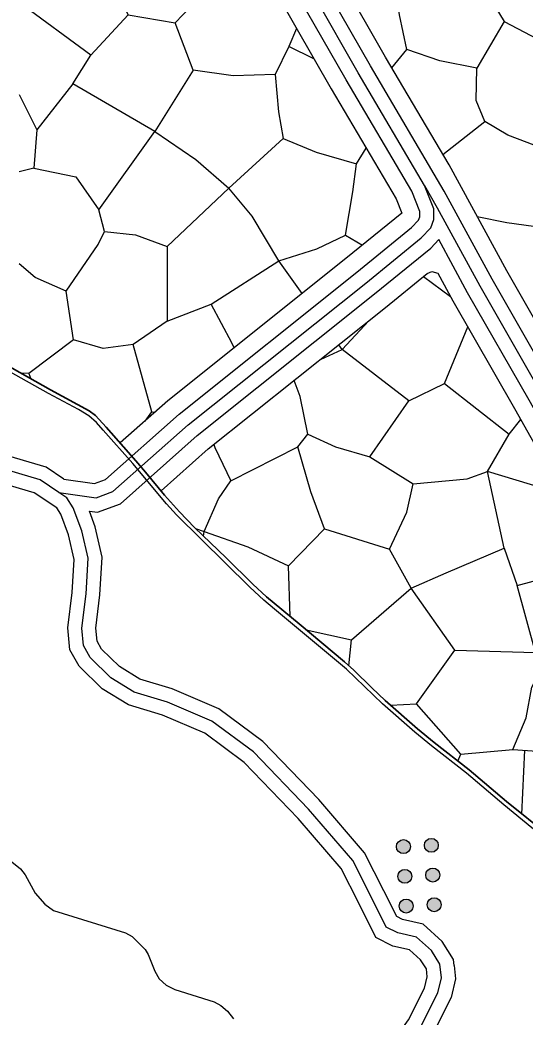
# Model space of a CAD drawing. Extents: x -64005 to -55000, y -89025 to -80000.
# Drawn here: x -56548 to -56187, y -88274 to -87561 of the extents above; entities that cross this region are included whole.
import ezdxf

# ---------------------------------------------------------------- set-up
doc = ezdxf.new("R2010")
doc.units = 0
doc.header["$LTSCALE"] = 32
doc.linetypes.add('LONG_DASHED', pattern=[7.5, 6, -1.5])
for name, color, linetype, lineweight in [('1', 7, 'Continuous', 25), ('12', 7, 'Continuous', 25), ('19', 7, 'Continuous', 25), ('24', 7, 'Continuous', 25), ('39', 7, 'LONG_DASHED', 25), ('6', 7, 'Continuous', 25), ('8', 7, 'Continuous', 25)]:
    doc.layers.add(name, color=color, linetype=linetype, lineweight=lineweight)

msp = doc.modelspace()

# ---------------------------------------------------------------- hatches: boundary and pattern name
at = {"layer": '12'}
for points in [[(-56274.41, -88146.99, 1), (-56273.94, -88156.98, 1)], [(-56254.43, -88146.05, 1), (-56253.96, -88156.04, 1)], [(-56273.41, -88168.22, 1), (-56272.94, -88178.21, 1)], [(-56253.43, -88167.27, 1), (-56252.96, -88177.26, 1)], [(-56272.4, -88189.45, 1), (-56271.93, -88199.44, 1)], [(-56252.43, -88188.5, 1), (-56251.95, -88198.49, 1)]]:
    msp.add_hatch(color=256, dxfattribs=at).paths.add_polyline_path(points)

# ---------------------------------------------------------------- linework, layer by layer
at = {"layer": '1'}
msp.add_lwpolyline([(-56554.17, -88162.9), (-56547.87, -88167.81), (-56544.65, -88172.03), (-56537.45, -88185.28), (-56530.56, -88193.1), (-56524.41, -88197.7), (-56472.99, -88213.54), (-56468.17, -88216.12), (-56458.74, -88225.46), (-56456.61, -88229.09), (-56451.96, -88241.12), (-56448.84, -88246.57), (-56443.85, -88250.95), (-56437.67, -88254.07), (-56409.5, -88262.92), (-56404.77, -88265.46), (-56400.02, -88269.55), (-56395.69, -88275.05)], dxfattribs=at)
at = {"layer": '12'}
for centre in [(-56274.18, -88151.99), (-56254.2, -88151.04), (-56273.17, -88173.21), (-56253.19, -88172.27), (-56272.17, -88194.44), (-56252.19, -88193.5)]:
    msp.add_circle(centre, 5, dxfattribs=at)
at = {"layer": '19'}
for p, q in [((-56338.11, -87588.74), (-56356.06, -87579.9)), ((-56282.48, -87595.15), (-56271.72, -87582.12)), ((-56424.41, -87596.77), (-56451.94, -87640.74)), ((-56315.67, -87714.89), (-56303.45, -87721.91)), ((-56346.52, -87756.48), (-56363.16, -87733.11)), ((-56259.88, -87744.45), (-56240.47, -87758.62)), ((-56542.08, -87813.79), (-56540.64, -87817.51)), ((-56454.01, -87841.1), (-56451.71, -87841.25)), ((-56417.16, -87929.95), (-56416.58, -87926.57)), ((-56355.13, -87987.46), (-56356.24, -87951.24)), ((-56313.2, -88022.6), (-56311.33, -88004.12)), ((-56189.43, -88128.66), (-56187.23, -88083.07))]:
    msp.add_line(p, q, dxfattribs=at)
for points in [[(-56241.53, -87664.62), (-56287, -87587.48), (-56350.46, -87476.46), (-56428.31, -87341.54), (-56455.73, -87293.08), (-56290.56, -87163.27)], [(-56507.31, -87294.92), (-56467.35, -87363.93), (-56389.48, -87498.86), (-56325.92, -87610.08), (-56279.46, -87688.87), (-56275.39, -87699.04)], [(-56497.66, -87586.12), (-56471.02, -87557.24), (-56488.91, -87518.73)], [(-56471.02, -87557.24), (-56437.28, -87563.01), (-56404.44, -87528.36), (-56411, -87518.73)], [(-56222.01, -87529.27), (-56202.04, -87562.13), (-56221.56, -87595.44), (-56248.19, -87590.11), (-56271.72, -87582.12), (-56277.05, -87557.24), (-56280.16, -87533.71)], [(-56510.52, -87606.54), (-56497.66, -87586.12), (-56548.89, -87548.43)], [(-56365.83, -87599.88), (-56396, -87600.77), (-56424.41, -87596.77), (-56437.28, -87563.01)], [(-56202.04, -87562.13), (-56168.92, -87579.46), (-56152.93, -87612.31), (-56151.16, -87629.19), (-56167.59, -87642.96), (-56173.8, -87653.16), (-56199.55, -87643.4), (-56215.97, -87633.64)], [(-56350.51, -87567.06), (-56356.06, -87579.9), (-56365.83, -87599.88), (-56363.61, -87626.52), (-56360.06, -87645.62), (-56336.52, -87655.39), (-56307.67, -87663.82), (-56300.89, -87652.52)], [(-56476.61, -87863.36), (-56486.63, -87852.07), (-56494.33, -87843.84), (-56498.8, -87840.46), (-56526.55, -87825.46), (-56570.7, -87800.56), (-56595.04, -87786.98), (-56629.86, -87766.88), (-56637.65, -87761.8), (-56642.63, -87758.11), (-56652.22, -87750.18), (-56658.64, -87744.33), (-56670.9, -87732.06), (-56683.09, -87719.36), (-56688.17, -87712.25), (-56711.94, -87669.51), (-56732.04, -87632.72), (-56749.87, -87600.73), (-56753.85, -87592.11), (-56760.06, -87574.13), (-56760.24, -87573.57)], [(-56245.93, -87657.15), (-56215.97, -87633.64), (-56222.18, -87618.53), (-56221.56, -87595.44)], [(-56538.5, -87666.93), (-56508.3, -87673.15), (-56491.89, -87696.69), (-56451.94, -87640.74), (-56510.52, -87606.54), (-56536.28, -87639.41)], [(-56548.89, -87614.15), (-56536.28, -87639.41), (-56538.5, -87666.93), (-56548.89, -87669.43)], [(-56451.94, -87640.74), (-56422.63, -87660.72), (-56399.11, -87681.16), (-56360.06, -87645.62)], [(-56363.16, -87733.11), (-56336.08, -87724.67), (-56315.67, -87714.89), (-56310.34, -87683.82), (-56307.67, -87663.82)], [(-55968.74, -88141.06), (-55970.54, -88141.38), (-55972.08, -88140.67), (-55988.97, -88109.21), (-56028.07, -88042.09), (-56075.67, -87959.01), (-56123.51, -87875.45), (-56156.42, -87816.97), (-56200.3, -87740.37), (-56241.53, -87664.62)], [(-56515.41, -87754.87), (-56492.33, -87721.56), (-56487.89, -87712.23), (-56491.89, -87696.69)], [(-56275.39, -87699.04), (-56315.29, -87731.56), (-56442.66, -87833.21), (-56476.6, -87863.35), (-56476.61, -87863.36)], [(-56174.12, -87709.57), (-56200.3, -87706.02), (-56221.31, -87701.78)], [(-56487.89, -87712.23), (-56465.69, -87714.45), (-56443.06, -87722.89)], [(-56443.06, -87776.2), (-56467.46, -87793.07), (-56488.78, -87795.72), (-56510.08, -87789.51), (-56515.41, -87754.87), (-56537.6, -87745.1), (-56548.89, -87735.17)], [(-56447.49, -87897.66), (-56413.68, -87867.64), (-56287.03, -87766.58), (-56257.08, -87742.17)], [(-56257.08, -87742.17), (-56253.78, -87740.66), (-56249.53, -87741.96), (-56238.72, -87761.83), (-56194.7, -87838.69), (-56161.8, -87897.17), (-56113.86, -87980.88), (-56066.17, -88064.1), (-56027.37, -88130.7), (-56005.81, -88170.88), (-55997.4, -88182.51), (-55986.62, -88190.44), (-55979.76, -88191.51)], [(-56395.19, -87795.32), (-56396.75, -87791.76), (-56411.54, -87764.2)], [(-56298.87, -87776.03), (-56317.94, -87796.62), (-56320.38, -87793.19)], [(-56270.38, -87833.16), (-56244.84, -87820.84), (-56228.14, -87780.3)], [(-56510.08, -87789.51), (-56542.08, -87813.79), (-56547.88, -87813.43)], [(-56458.93, -87847.66), (-56454.01, -87841.1), (-56467.46, -87793.07)], [(-56342.6, -87856.96), (-56322.78, -87866.22), (-56298.12, -87873.26), (-56270.38, -87833.16), (-56317.94, -87796.62)], [(-56333.58, -87803.73), (-56333.34, -87803.65), (-56317.94, -87796.62)], [(-56409.65, -87864.42), (-56409.09, -87866.65), (-56397.63, -87890.45), (-56349.63, -87866.22), (-56342.6, -87856.96), (-56347.88, -87830.08), (-56352.37, -87818.72)], [(-56244.84, -87820.84), (-56198.61, -87856.96), (-56190.3, -87846.52)], [(-56298.12, -87873.26), (-56267.3, -87892.66), (-56228.55, -87889.12), (-56214.02, -87883.83), (-56198.61, -87856.96)], [(-56416.58, -87926.57), (-56385.31, -87937.59), (-56356.24, -87951.24), (-56330.7, -87924.82), (-56340.39, -87898.38), (-56349.63, -87866.22)], [(-56268.61, -87967.11), (-56243.52, -87956.1), (-56202.12, -87938.47), (-56214.02, -87883.83)], [(-56161.34, -87897.97), (-56173.06, -87896.17), (-56214.02, -87883.83)], [(-56422.84, -87924.54), (-56416.58, -87926.57), (-56406.45, -87903.23), (-56397.63, -87890.45)], [(-56330.7, -87924.82), (-56284.03, -87939.36), (-56271.7, -87912.92), (-56267.3, -87892.66)], [(-56170.19, -88144.12), (-56200.47, -88119.78), (-56227.07, -88097.14), (-56252.27, -88077.61), (-56264.05, -88067.8), (-56287.1, -88047.61), (-56296.81, -88038.35), (-56309.58, -88025.83), (-56316.25, -88019.88), (-56348.8, -87992.71), (-56372.01, -87973.47), (-56381.85, -87964.35), (-56400.88, -87945.44), (-56423.51, -87923.91), (-56434.27, -87912.61), (-56444.96, -87900.73), (-56447.49, -87897.66)], [(-56343.78, -87996.9), (-56311.33, -88004.12), (-56268.61, -87967.11), (-56284.03, -87939.36)], [(-56202.12, -87938.47), (-56192.89, -87965.35), (-56163.82, -87957.42), (-56139.16, -87951.24), (-56135.88, -87942.43)], [(-56283.32, -88050.92), (-56264.73, -88049.81), (-56237.43, -88011.47), (-56268.61, -87967.11)], [(-56237.43, -88011.47), (-56179.74, -88013.23), (-56192.89, -87965.35)], [(-56233.02, -88085.92), (-56196.03, -88082.41), (-56186.34, -88059.94), (-56182.38, -88037.9), (-56170.49, -88016.31)], [(-56235.26, -88090.79), (-56233.02, -88085.92), (-56264.73, -88049.81)], [(-56196.03, -88082.41), (-56178.43, -88083.72), (-56137.46, -88097.39), (-56092.12, -88054.66)]]:
    msp.add_lwpolyline(points, dxfattribs=at)
msp.add_lwpolyline([(-56399.11, -87681.16), (-56443.06, -87722.89), (-56443.06, -87776.2), (-56411.54, -87764.2), (-56363.16, -87733.11), (-56382.25, -87701.14)], close=True, dxfattribs=at)
at = {"layer": '24'}
for points in [[(-56506.6, -87839.45), (-56528, -87828.09), (-56596.52, -87789.59), (-56631.51, -87769.39), (-56639.4, -87764.24), (-56644.45, -87760.5), (-56654.17, -87752.47), (-56660.67, -87746.55), (-56681.49, -87725.62), (-56685.48, -87721.21), (-56690.64, -87713.98), (-56698.76, -87699.71), (-56734.67, -87634.17), (-56747.15, -87612.98), (-56750.92, -87605.73), (-56759.63, -87585.14), (-56765.97, -87563.63), (-56767.85, -87555.08)], [(-55948.88, -88289.22), (-55986.47, -88267.91), (-56008.02, -88257.74), (-56021.8, -88249.3), (-56096.3, -88200.1), (-56134.56, -88174.02), (-56155.54, -88158.97), (-56182.24, -88138.48), (-56202.38, -88122.09), (-56228.96, -88099.47), (-56254.17, -88079.93), (-56265.98, -88070.1), (-56289.11, -88049.84), (-56314.88, -88025.05), (-56366.32, -87982.23), (-56374.02, -87975.7), (-56383.89, -87966.56), (-56436.47, -87914.66), (-56443.69, -87906.79), (-56467.67, -87878.1), (-56488.79, -87854.15), (-56493.66, -87848.72), (-56499.06, -87843.91), (-56506.6, -87839.45)]]:
    msp.add_lwpolyline(points, dxfattribs=at)
at = {"layer": '39'}
for points in [[(-56259.09, -87679.21), (-56306.46, -87598.78), (-56369.97, -87487.66), (-56447.85, -87352.7), (-56483.46, -87291.47)], [(-56520.55, -87898.81), (-56493.94, -87902.62), (-56481.84, -87898.08), (-56428.17, -87850.42), (-56301.16, -87749.07), (-56261.47, -87716.72), (-56254.67, -87709.54), (-56252.4, -87703.49), (-56252.4, -87695.93), (-56259.09, -87679.21)], [(-56259.09, -87679.21), (-56249.95, -87695.15), (-56219.51, -87751.1), (-56175.56, -87827.83), (-56142.66, -87886.31), (-56094.76, -87969.95), (-56047.12, -88053.1), (-56008.17, -88119.96), (-55987.12, -88159.18), (-55981.59, -88166.83), (-55977.91, -88169.54), (-55973.17, -88170.28), (-55967.64, -88168.55), (-55958.96, -88161.64), (-55944.22, -88149.06), (-55920.01, -88128.08), (-55903.96, -88114.26)], [(-56520.55, -87898.81), (-56534.02, -87889.83), (-56585.04, -87874.71), (-56606.21, -87869.42), (-56617.17, -87869.04), (-56631.53, -87872.45), (-56647.78, -87875.48), (-56661.39, -87874.34), (-56673.48, -87871.7), (-56682.56, -87866.05), (-56687.85, -87858.11), (-56693.52, -87844.13), (-56702.61, -87833.92), (-56712.05, -87825.98), (-56739.67, -87819.08)], [(-56381.31, -88084.29), (-56411.17, -88062.21), (-56442.92, -88048.6), (-56466.74, -88041.43), (-56483.37, -88031.22), (-56498.11, -88016.85), (-56503.02, -88008.16), (-56504.15, -87995.68), (-56501.13, -87971.11), (-56499.63, -87945.78), (-56504.16, -87926.12), (-56510.21, -87909.86), (-56514.74, -87902.68), (-56520.55, -87898.81)], [(-56386.47, -88348.85), (-56343.65, -88333.23), (-56298.15, -88315.84), (-56278.72, -88304.08), (-56261.85, -88281.06), (-56249.58, -88256.51), (-56247.02, -88245.77), (-56248.05, -88236.05), (-56254.18, -88226.33), (-56264.92, -88216.62), (-56278.21, -88213.55), (-56286.39, -88209.46), (-56297.12, -88187.98), (-56310.42, -88161.9), (-56342.11, -88125.09), (-56381.31, -88084.29)]]:
    msp.add_lwpolyline(points, dxfattribs=at)
at = {"layer": '6', "lineweight": 35}
msp.add_lwpolyline([(-56570.7, -87800.56), (-56526.55, -87825.46), (-56498.8, -87840.46), (-56494.33, -87843.84), (-56486.63, -87852.07), (-56465.4, -87876.13), (-56458.53, -87884.28), (-56444.96, -87900.73), (-56434.27, -87912.61), (-56423.51, -87923.91), (-56400.88, -87945.44), (-56381.85, -87964.35), (-56372.01, -87973.47), (-56348.8, -87992.71), (-56316.25, -88019.88), (-56309.58, -88025.83), (-56296.81, -88038.35), (-56287.1, -88047.61), (-56264.05, -88067.8), (-56252.27, -88077.61), (-56227.07, -88097.14), (-56200.47, -88119.78), (-56170.19, -88144.12)], dxfattribs=at)
at = {"layer": '8', "linetype": 'LONG_DASHED'}
for points in [[(-56262.4, -87700.98), (-56262.4, -87697.86), (-56268.21, -87683.34), (-56315.11, -87603.8), (-56378.64, -87492.64), (-56456.53, -87357.66), (-56496.4, -87288.81)], [(-56516.88, -87889.23), (-56495.06, -87892.36), (-56487.09, -87889.37), (-56434.61, -87842.77), (-56307.44, -87741.29), (-56268.29, -87709.38), (-56263.32, -87704.13), (-56262.4, -87701.68), (-56262.4, -87700.98)], [(-55897.44, -88121.84), (-55913.47, -88135.65), (-55937.7, -88156.64), (-55952.6, -88169.36), (-55962.88, -88177.54), (-55972.42, -88180.52), (-55977.9, -88179.66), (-55981.87, -88179.04), (-55988.78, -88173.96), (-55995.62, -88164.5), (-56016.9, -88124.84), (-56055.78, -88058.1), (-56103.44, -87974.92), (-56151.36, -87891.25), (-56184.26, -87832.77), (-56228.24, -87755.98), (-56248.91, -87718)], [(-56516.88, -87889.23), (-56529.73, -87880.67), (-56582.41, -87865.06), (-56604.81, -87859.46), (-56618.17, -87859), (-56633.6, -87862.65), (-56648.29, -87865.4), (-56659.9, -87864.43), (-56669.66, -87862.3), (-56675.44, -87858.7), (-56678.96, -87853.41), (-56684.9, -87838.77), (-56695.61, -87826.73), (-56707.38, -87816.84), (-56732.28, -87810.62)], [(-56387.97, -88091.79), (-56416.18, -88070.94), (-56446.34, -88058.01), (-56470.87, -88050.63), (-56489.55, -88039.16), (-56506.11, -88023.01), (-56512.79, -88011.21), (-56514.21, -87995.52), (-56511.09, -87970.21), (-56509.7, -87946.63), (-56513.76, -87929), (-56519.22, -87914.32), (-56522.06, -87909.82)], [(-56390.14, -88339.55), (-56347.15, -88323.86), (-56302.56, -88306.82), (-56285.61, -88296.56), (-56270.42, -88275.83), (-56259.04, -88253.07), (-56257.14, -88245.12), (-56257.44, -88242.31)]]:
    msp.add_lwpolyline(points, dxfattribs=at)
at = {"layer": '8'}
for points in [[(-56245.03, -87683.29), (-56297.81, -87593.76), (-56361.3, -87482.68), (-56439.16, -87347.74), (-56471.9, -87289.89)], [(-55910.48, -88106.68), (-55926.55, -88120.51), (-55950.74, -88141.48), (-55965.32, -88153.92), (-55972.4, -88159.56), (-55973.76, -88159.98), (-55973.95, -88160.03), (-55974.4, -88159.69), (-55978.62, -88153.86), (-55999.44, -88115.08), (-56038.46, -88048.1), (-56086.08, -87964.98), (-56133.96, -87881.37), (-56166.86, -87822.89), (-56210.78, -87746.22), (-56245.03, -87683.29)], [(-56498.73, -87912.04), (-56492.82, -87912.88), (-56476.59, -87906.79), (-56421.73, -87858.07), (-56294.88, -87756.85), (-56254.65, -87724.06), (-56248.91, -87718)], [(-56522.06, -87909.82), (-56538.31, -87899), (-56587.67, -87884.36), (-56607.61, -87879.38), (-56616.17, -87879.08), (-56629.46, -87882.24), (-56647.27, -87885.56), (-56662.88, -87884.25), (-56677.3, -87881.1), (-56689.68, -87873.4), (-56696.75, -87862.81), (-56702.15, -87849.49), (-56709.6, -87841.11), (-56716.72, -87835.12), (-56719.63, -87834.39)], [(-56374.65, -88076.78), (-56406.16, -88053.48), (-56439.5, -88039.19), (-56462.6, -88032.22), (-56477.19, -88023.28), (-56490.11, -88010.69), (-56493.25, -88005.11), (-56494.09, -87995.84), (-56491.17, -87972.01), (-56489.56, -87944.93), (-56494.56, -87923.24), (-56498.73, -87912.04)], [(-56237.91, -88236.87), (-56238.35, -88232.68), (-56246.45, -88219.83), (-56260.14, -88207.46), (-56274.8, -88204.07), (-56278.93, -88202.01), (-56288.19, -88183.47), (-56302.06, -88156.29), (-56334.71, -88118.35), (-56374.65, -88076.78)], [(-56257.44, -88242.31), (-56257.75, -88239.42), (-56261.91, -88232.83), (-56269.7, -88225.78), (-56281.62, -88223.03), (-56293.85, -88216.92), (-56306.05, -88192.5), (-56318.78, -88167.52), (-56349.51, -88131.82), (-56387.97, -88091.79)], [(-56237.91, -88236.87), (-56236.9, -88246.42), (-56240.12, -88259.95), (-56253.28, -88286.29), (-56271.83, -88311.6), (-56293.74, -88324.86), (-56340.15, -88342.6), (-56382.8, -88358.16), (-56383.04, -88358.24)]]:
    msp.add_lwpolyline(points, dxfattribs=at)

doc.saveas('drawing.dxf')
